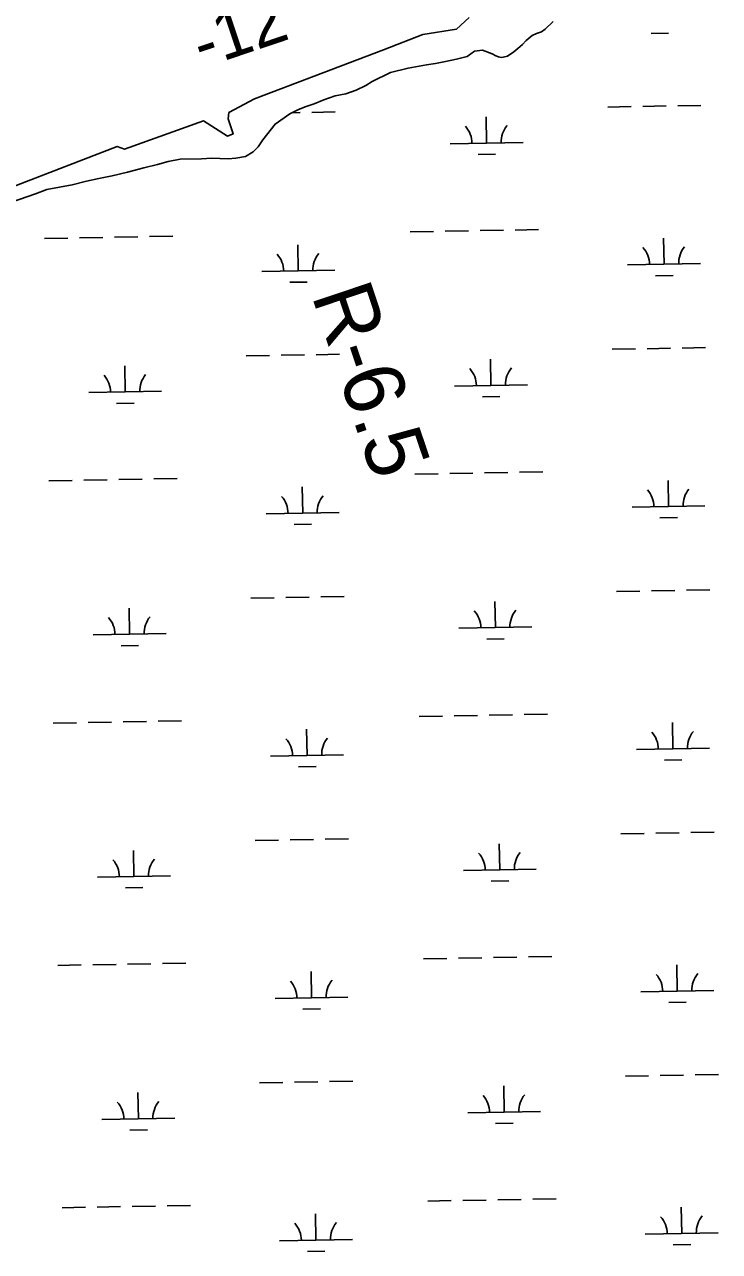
# Model space of a CAD drawing. Extents: x 3957609 to 3995875, y 234277 to 260273.
# Drawn here: x 3978136 to 3979090, y 247160 to 248845 of the extents above; entities that cross this region are included whole.
import ezdxf

# ---------------------------------------------------------------- set-up
doc = ezdxf.new("R2010")
doc.units = 0
for name, color, linetype in [('V-GRID-MAJR', 7, 'Continuous'), ('V-RIVR-EDGE', 7, 'Continuous'), ('V-RIVR-RANG', 7, 'Continuous'), ('V-RIVR-RANG-IDEN', 7, 'Continuous'), ('V-WETL-SWMP', 7, 'Continuous')]:
    doc.layers.add(name, color=color, linetype=linetype)

msp = doc.modelspace()

# ---------------------------------------------------------------- linework, layer by layer
at = {"layer": 'V-GRID-MAJR'}
msp.add_spline([(3961703.892, 248787.859), (3967022.571, 248887.277), (3972341.236, 248987.469), (3977659.886, 249088.434), (3982978.522, 249190.173), (3988297.143, 249292.685), (3993615.748, 249395.971), (3993615.749, 249395.971)], degree=3, dxfattribs=at)
at = {"layer": 'V-RIVR-EDGE'}
msp.add_lwpolyline([(3978052.092, 248595.864), (3978263.243, 248677.295), (3978273.658, 248673.507), (3978381.601, 248712.329), (3978414.741, 248691.498), (3978422.316, 248694.338), (3978415.688, 248715.169), (3978416.635, 248723.691), (3978451.669, 248742.628), (3978628.733, 248809.856), (3978682.704, 248830.687), (3978729.1, 248838.262), (3978746.144, 248854.358)], dxfattribs=at)
at = {"layer": 'V-WETL-SWMP'}
for p, q in [((3978995.905, 248832.407), (3979019.901, 248832.844)), ((3978936.325, 248731.306), (3978968.32, 248731.888)), ((3978984.317, 248732.179), (3979016.312, 248732.761)), ((3979032.309, 248733.052), (3979064.304, 248733.634)), ((3978503.059, 248723.428), (3978514.487, 248723.636)), ((3978530.484, 248723.927), (3978562.479, 248724.509)), ((3978770.133, 248681.847), (3978769.478, 248717.841)), ((3978720.141, 248680.938), (3978820.124, 248682.756)), ((3978758.415, 248666.2), (3978782.411, 248666.637)), ((3978163.664, 248550.729), (3978195.659, 248551.31)), ((3978211.656, 248551.601), (3978243.651, 248552.183)), ((3978259.648, 248552.474), (3978291.643, 248553.056)), ((3978307.64, 248553.347), (3978339.635, 248553.928)), ((3978665.489, 248559.853), (3978697.484, 248560.435)), ((3978713.481, 248560.726), (3978745.476, 248561.308)), ((3978761.473, 248561.599), (3978793.468, 248562.18)), ((3978809.465, 248562.471), (3978841.46, 248563.053)), ((3979013.67, 248515.434), (3979013.016, 248551.428)), ((3978511.845, 248506.309), (3978511.191, 248542.303)), ((3978963.679, 248514.525), (3979063.662, 248516.343)), ((3978461.854, 248505.4), (3978561.837, 248507.218)), ((3979001.953, 248499.787), (3979025.949, 248500.224)), ((3978500.128, 248490.663), (3978524.124, 248491.099)), ((3978942.373, 248398.686), (3978974.368, 248399.268)), ((3978990.365, 248399.559), (3979022.36, 248400.141)), ((3979038.357, 248400.432), (3979070.352, 248401.014)), ((3978440.548, 248389.562), (3978472.543, 248390.143)), ((3978488.54, 248390.434), (3978520.535, 248391.016)), ((3978536.532, 248391.307), (3978568.527, 248391.889)), ((3978776.181, 248349.227), (3978775.526, 248385.221)), ((3978274.356, 248340.102), (3978273.701, 248376.096)), ((3978726.189, 248348.318), (3978826.172, 248350.136)), ((3978224.364, 248339.193), (3978324.347, 248341.011)), ((3978764.463, 248333.58), (3978788.459, 248334.017)), ((3978262.638, 248324.456), (3978286.634, 248324.892)), ((3978671.537, 248227.233), (3978703.532, 248227.815)), ((3978719.529, 248228.106), (3978751.524, 248228.688)), ((3978767.521, 248228.979), (3978799.516, 248229.56)), ((3978815.514, 248229.851), (3978847.508, 248230.433)), ((3978169.712, 248218.109), (3978201.707, 248218.69)), ((3978217.704, 248218.981), (3978249.699, 248219.563)), ((3978265.696, 248219.854), (3978297.691, 248220.436)), ((3978313.688, 248220.727), (3978345.683, 248221.308)), ((3978517.893, 248173.689), (3978517.239, 248209.683)), ((3979019.718, 248182.814), (3979019.064, 248218.808)), ((3978969.727, 248181.905), (3979069.71, 248183.723)), ((3978467.902, 248172.78), (3978567.885, 248174.598)), ((3979008.001, 248167.167), (3979031.997, 248167.604)), ((3978506.176, 248158.043), (3978530.172, 248158.479)), ((3978494.588, 248057.814), (3978526.583, 248058.396)), ((3978542.58, 248058.687), (3978574.575, 248059.269)), ((3978948.421, 248066.066), (3978980.416, 248066.648)), ((3978996.413, 248066.939), (3979028.408, 248067.521)), ((3979044.405, 248067.812), (3979076.4, 248068.393)), ((3978280.404, 248007.482), (3978279.749, 248043.476)), ((3978446.596, 248056.942), (3978478.591, 248057.523)), ((3978782.229, 248016.607), (3978781.574, 248052.601)), ((3978230.412, 248006.573), (3978330.395, 248008.391)), ((3978732.237, 248015.698), (3978832.221, 248017.516)), ((3978268.686, 247991.836), (3978292.682, 247992.272)), ((3978770.511, 248000.96), (3978794.507, 248001.397)), ((3978677.585, 247894.613), (3978709.58, 247895.195)), ((3978725.577, 247895.486), (3978757.572, 247896.068)), ((3978773.57, 247896.359), (3978805.564, 247896.94)), ((3978821.562, 247897.231), (3978853.556, 247897.813)), ((3978175.76, 247885.489), (3978207.755, 247886.07)), ((3978223.752, 247886.361), (3978255.747, 247886.943)), ((3978271.744, 247887.234), (3978303.739, 247887.816)), ((3978319.737, 247888.106), (3978351.731, 247888.688)), ((3978523.941, 247841.069), (3978523.287, 247877.063)), ((3979025.766, 247850.194), (3979025.112, 247886.188)), ((3978473.95, 247840.16), (3978573.933, 247841.978)), ((3978975.775, 247849.285), (3979075.758, 247851.103)), ((3978512.224, 247825.423), (3978536.22, 247825.859)), ((3979014.049, 247834.547), (3979038.045, 247834.984)), ((3978452.644, 247724.322), (3978484.639, 247724.903)), ((3978500.636, 247725.194), (3978532.631, 247725.776)), ((3978548.628, 247726.067), (3978580.623, 247726.649)), ((3978954.469, 247733.446), (3978986.464, 247734.028)), ((3979002.461, 247734.319), (3979034.456, 247734.901)), ((3979050.453, 247735.192), (3979082.448, 247735.773)), ((3978286.452, 247674.862), (3978285.797, 247710.856)), ((3978788.277, 247683.987), (3978787.622, 247719.981)), ((3978236.46, 247673.953), (3978336.444, 247675.771)), ((3978738.285, 247683.078), (3978838.269, 247684.896)), ((3978274.734, 247659.216), (3978298.73, 247659.652)), ((3978776.559, 247668.34), (3978800.555, 247668.777)), ((3978181.808, 247552.869), (3978213.803, 247553.45)), ((3978229.8, 247553.741), (3978261.795, 247554.323)), ((3978277.793, 247554.614), (3978309.787, 247555.196)), ((3978325.785, 247555.486), (3978357.779, 247556.068)), ((3978683.633, 247561.993), (3978715.628, 247562.575)), ((3978731.625, 247562.866), (3978763.62, 247563.448)), ((3978779.618, 247563.739), (3978811.612, 247564.32)), ((3978827.61, 247564.611), (3978859.604, 247565.193)), ((3979031.815, 247517.574), (3979031.16, 247553.568)), ((3978529.989, 247508.449), (3978529.335, 247544.443)), ((3978479.998, 247507.54), (3978579.981, 247509.358)), ((3978981.823, 247516.665), (3979081.806, 247518.483)), ((3979020.097, 247501.927), (3979044.093, 247502.364)), ((3978518.272, 247492.803), (3978542.268, 247493.239)), ((3978960.517, 247400.826), (3978992.512, 247401.408)), ((3979008.509, 247401.699), (3979040.504, 247402.281)), ((3979056.501, 247402.572), (3979088.496, 247403.153)), ((3978458.692, 247391.702), (3978490.687, 247392.283)), ((3978506.684, 247392.574), (3978538.679, 247393.156)), ((3978554.676, 247393.447), (3978586.671, 247394.029)), ((3978794.325, 247351.367), (3978793.67, 247387.361)), ((3978292.5, 247342.242), (3978291.845, 247378.236)), ((3978744.333, 247350.458), (3978844.317, 247352.276)), ((3978242.508, 247341.333), (3978342.492, 247343.151)), ((3978782.607, 247335.72), (3978806.603, 247336.157)), ((3978280.782, 247326.595), (3978304.778, 247327.032)), ((3978833.658, 247231.991), (3978865.652, 247232.573)), ((3978187.856, 247220.249), (3978219.851, 247220.83)), ((3978235.849, 247221.121), (3978267.843, 247221.703)), ((3978283.841, 247221.994), (3978315.835, 247222.576)), ((3978331.833, 247222.866), (3978363.827, 247223.448)), ((3978689.681, 247229.373), (3978721.676, 247229.955)), ((3978737.674, 247230.246), (3978769.668, 247230.828)), ((3978785.666, 247231.119), (3978817.66, 247231.7)), ((3979037.863, 247184.954), (3979037.208, 247220.948)), ((3978536.038, 247175.829), (3978535.383, 247211.823)), ((3978987.871, 247184.045), (3979087.854, 247185.863)), ((3978486.046, 247174.92), (3978586.029, 247176.738)), ((3979026.145, 247169.307), (3979050.141, 247169.744)), ((3978524.32, 247160.183), (3978548.316, 247160.619))]:
    msp.add_line(p, q, dxfattribs=at)
for points in [[(3978861.72, 248848.638), (3978850.435, 248838.044), (3978845.603, 248834.651), (3978838.568, 248832.271), (3978832.735, 248829.685), (3978824.276, 248822.693), (3978819.235, 248817.294), (3978813.189, 248811.497), (3978807.752, 248807.303), (3978798.694, 248801.318), (3978792.866, 248799.736), (3978790.054, 248799.346), (3978786.444, 248800.163), (3978783.037, 248801.582), (3978778.03, 248804.413), (3978764.399, 248809.287), (3978753.554, 248808.126), (3978743.447, 248800.852), (3978728.819, 248797.034), (3978713.581, 248793.845), (3978700.212, 248791.249), (3978687.936, 248789.257), (3978662.446, 248784.666), (3978638.333, 248778.816), (3978613.194, 248766.314), (3978604.746, 248761.011), (3978591.16, 248754.232), (3978577.14, 248749.476), (3978562.371, 248746.59), (3978546.793, 248741.39), (3978533.846, 248735.842), (3978521.38, 248731.373), (3978511.247, 248727.49), (3978500.317, 248722.068), (3978480.114, 248707.944), (3978463.215, 248686.487), (3978456.719, 248676.815)], [(3978456.719, 248676.815), (3978450.104, 248669.625), (3978439.63, 248663.576), (3978426.107, 248661.138), (3978415.71, 248660.358), (3978404.245, 248660.835), (3978393.086, 248660.997), (3978379.122, 248660.115), (3978349.975, 248659.918), (3978333.497, 248656.747), (3978318.865, 248652.619), (3978300.192, 248647.774), (3978277.477, 248642.058), (3978256.32, 248636.94), (3978238.285, 248633.326), (3978221.175, 248629.389), (3978201.885, 248624.709), (3978166.907, 248617.931), (3978151.476, 248612.109), (3978065.315, 248582.202)]]:
    msp.add_lwpolyline(points, dxfattribs=at)
for centre, start, end in [((3978714.89, 248681.317), 0.269879, 41.813537), ((3978825.358, 248683.326), 140.269876, 181.813534), ((3978567.07, 248507.788), 140.269876, 181.813534), ((3978958.428, 248514.904), 0.269879, 41.813537), ((3979068.896, 248516.913), 140.269876, 181.813534), ((3978456.603, 248505.78), 0.269879, 41.813537), ((3978219.113, 248339.573), 0.269879, 41.813537), ((3978329.581, 248341.581), 140.269876, 181.813534), ((3978720.938, 248348.697), 0.269879, 41.813537), ((3978831.406, 248350.706), 140.269876, 181.813534), ((3978462.651, 248173.16), 0.269879, 41.813537), ((3978573.119, 248175.168), 140.269876, 181.813534), ((3978964.476, 248182.284), 0.269879, 41.813537), ((3979074.944, 248184.293), 140.269876, 181.813534), ((3978225.161, 248006.953), 0.269879, 41.813537), ((3978335.629, 248008.961), 140.269876, 181.813534), ((3978726.986, 248016.077), 0.269879, 41.813537), ((3978837.454, 248018.086), 140.269876, 181.813534), ((3978970.524, 247849.664), 0.269879, 41.813537), ((3979080.992, 247851.673), 140.269876, 181.813534), ((3978468.699, 247840.54), 0.269879, 41.813537), ((3978579.167, 247842.548), 140.269876, 181.813534), ((3978733.034, 247683.457), 0.269879, 41.813537), ((3978843.502, 247685.466), 140.269876, 181.813534), ((3978231.209, 247674.333), 0.269879, 41.813537), ((3978341.677, 247676.341), 140.269876, 181.813534), ((3978976.572, 247517.044), 0.269879, 41.813537), ((3979087.04, 247519.053), 140.269876, 181.813534), ((3978474.747, 247507.92), 0.269879, 41.813537), ((3978585.215, 247509.928), 140.269876, 181.813534), ((3978739.082, 247350.837), 0.269879, 41.813537), ((3978849.55, 247352.846), 140.269876, 181.813534), ((3978237.257, 247341.713), 0.269879, 41.813537), ((3978347.725, 247343.721), 140.269876, 181.813534), ((3978480.795, 247175.3), 0.269879, 41.813537), ((3978591.263, 247177.308), 140.269876, 181.813534), ((3978982.62, 247184.424), 0.269879, 41.813537), ((3979093.088, 247186.433), 140.269876, 181.813534)]:
    msp.add_arc(centre, 35.246, start, end, dxfattribs=at)

# ---------------------------------------------------------------- texts
at = {"layer": 'V-RIVR-RANG'}
msp.add_text('-12', height=67, rotation=18.581556, dxfattribs=at).set_placement((3978379.698, 248784.272))
at = {"layer": 'V-RIVR-RANG-IDEN'}
msp.add_text('R-6.5', height=83, rotation=288.562073, dxfattribs=at).set_placement((3978529.716, 248472.957))

doc.saveas('drawing.dxf')
